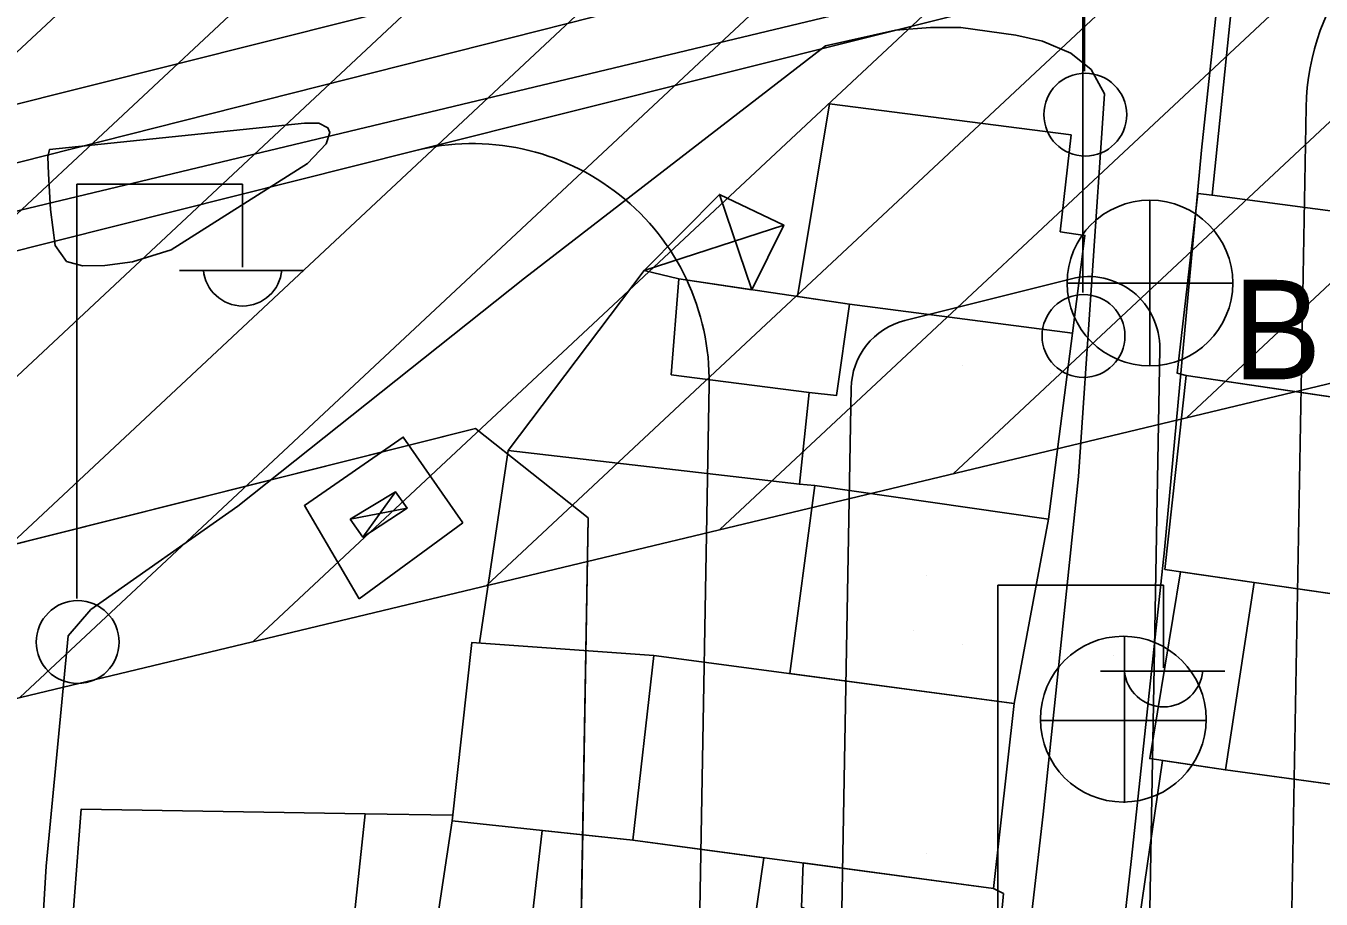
# Model space of a CAD drawing. Extents: x 417997 to 421451, y 4451742 to 4455216.
# Drawn here: x 420132.9 to 420187.6, y 4452724.9 to 4452761.8 of the extents above; entities that cross this region are included whole.
import ezdxf

# ---------------------------------------------------------------- set-up
doc = ezdxf.new("R2010")
doc.units = 0
for name, color, linetype in [('ADAKENARI', 7, 'Continuous'), ('B_Mesken', 7, 'Continuous'), ('B_Sundurma', 7, 'Continuous'), ('B_Teras', 7, 'Continuous'), ('Default', 7, 'Continuous'), ('Hat_ENH', 7, 'Continuous'), ('KALDIRIM', 7, 'Continuous'), ('PL_AYA_PARK_DINLENME', 7, 'Continuous'), ('PL_TURZM', 7, 'Continuous'), ('S_Elektrik_Diregi', 7, 'Continuous'), ('S_Rogar_Kapagi', 7, 'Continuous'), ('S_Rogar_Kapagi_Buski', 7, 'Continuous'), ('Sinir_Duvar_tek_tarafa_ait', 7, 'Continuous'), ('Sinir_Tel_bir_taraf', 7, 'Continuous'), ('TA_ENH_154', 7, 'Continuous'), ('TA_ENH_TARAMA', 7, 'Continuous'), ('TR_PARKALANI', 7, 'Continuous'), ('TR_TİC_TURIZM_K', 7, 'Continuous'), ('Yol_Sose', 7, 'Continuous')]:
    doc.layers.add(name, color=color, linetype=linetype)

# ---------------------------------------------------------------- blocks, each defined once
blk = doc.blocks.new('POINT_DISPLAY')
at = {"layer": 'Default'}
blk.add_line((0, 0), (0, 0), dxfattribs=at)

msp = doc.modelspace()

# ---------------------------------------------------------------- linework, layer by layer
at = {"layer": 'ADAKENARI'}
for p, q in [((420170.013, 4452749.34), (420177.045, 4452751.107)), ((420170.013, 4452749.34), (420177.045, 4452751.107)), ((420180.776, 4452748.144), (420178.576, 4452623.543)), ((420180.776, 4452748.144), (420178.576, 4452623.543)), ((420167.744, 4452746.484), (420165.554, 4452622.423)), ((420167.744, 4452746.484), (420165.554, 4452622.423)), ((420100.478, 4452731.874), (420151.885, 4452744.787)), ((420100.478, 4452731.874), (420151.885, 4452744.787)), ((420151.885, 4452744.787), (420156.646, 4452741.005)), ((420151.885, 4452744.787), (420156.646, 4452741.005)), ((420156.646, 4452741.005), (420154.495, 4452619.207)), ((420156.646, 4452741.005), (420154.495, 4452619.207))]:
    msp.add_line(p, q, dxfattribs=at)
for centre, start, end in [((420177.776, 4452748.197), 358.9885, 104.1002), ((420177.776, 4452748.197), 358.9885, 104.1002), ((420170.744, 4452746.431), 104.1002, 178.9885), ((420170.744, 4452746.431), 104.1002, 178.9885)]:
    msp.add_arc(centre, 3, start, end, dxfattribs=at)
at = {"layer": 'B_Mesken'}
for points in [[(420184.803, 4452762.801), (420183.855, 4452763.006), (420182.987, 4452754.629), (420191.687, 4452753.484), (420192.285, 4452759.662), (420193.63, 4452759.552), (420193.853, 4452761.226)], [(420165.473, 4452750.355), (420166.828, 4452758.492), (420177.029, 4452757.176), (420176.573, 4452753.088), (420177.619, 4452752.933), (420177.089, 4452748.814), (420167.668, 4452750.027)], [(420181.886, 4452747.017), (420181.505, 4452747.123), (420182.379, 4452754.699), (420182.987, 4452754.629), (420191.687, 4452753.484), (420192.801, 4452753.337), (420194.092, 4452753.147), (420193.208, 4452745.347)], [(420160.463, 4452751.101), (420167.668, 4452750.027), (420167.119, 4452746.171), (420165.975, 4452746.298), (420160.148, 4452747.052)], [(420167.668, 4452750.027), (420177.089, 4452748.814), (420176.073, 4452740.949), (420166.216, 4452742.37), (420165.562, 4452742.427), (420165.975, 4452746.298), (420167.119, 4452746.171)], [(420180.991, 4452738.828), (420181.886, 4452747.017), (420197.359, 4452744.735), (420196.481, 4452736.573)], [(420165.149, 4452734.438), (420166.216, 4452742.37), (420176.073, 4452740.949), (420174.625, 4452733.173)], [(420181.649, 4452738.732), (420180.354, 4452730.848), (420183.551, 4452730.367), (420190.356, 4452729.441), (420191.277, 4452737.331), (420184.76, 4452738.279)], [(420158.53, 4452727.395), (420150.902, 4452728.216), (420151.729, 4452735.75), (420159.406, 4452735.204)], [(420158.53, 4452727.395), (420159.406, 4452735.204), (420174.625, 4452733.173), (420173.749, 4452725.364)], [(420179.705, 4452722.638), (420180.886, 4452730.768), (420183.551, 4452730.367), (420189.12, 4452729.609), (420188.581, 4452723.632), (420192.348, 4452723.169), (420192.238, 4452721.128), (420191.135, 4452721.224)], [(420134.633, 4452720.997), (420135.225, 4452728.702), (420147.217, 4452728.518), (420146.369, 4452720.441)], [(420154.694, 4452727.808), (420153.762, 4452719.741), (420157.365, 4452719.237), (420162.245, 4452718.698), (420162.7, 4452721.751), (420163.34, 4452721.702), (420164.055, 4452726.658), (420158.53, 4452727.395)], [(420165.716, 4452726.436), (420165.649, 4452724.569), (420166.306, 4452724.294), (420166.223, 4452721.256), (420166.214, 4452720.463), (420164.901, 4452720.351), (420164.623, 4452718.105), (420173.428, 4452717.059), (420174.181, 4452725.145), (420173.749, 4452725.364)]]:
    msp.add_lwpolyline(points, close=True, dxfattribs=at)
at = {"layer": 'B_Sundurma'}
for p, q in [((420162.185, 4452754.669), (420163.547, 4452750.642)), ((420159.004, 4452751.451), (420164.896, 4452753.369)), ((420147.124, 4452740.19), (420148.504, 4452742.108)), ((420146.586, 4452740.958), (420148.993, 4452741.414))]:
    msp.add_line(p, q, dxfattribs=at)
for points in [[(420160.463, 4452751.101), (420159.004, 4452751.451), (420162.185, 4452754.669), (420164.896, 4452753.369), (420163.547, 4452750.642)], [(420146.586, 4452740.958), (420147.124, 4452740.19), (420148.993, 4452741.414), (420148.504, 4452742.108)]]:
    msp.add_lwpolyline(points, close=True, dxfattribs=at)
at = {"layer": 'B_Teras'}
msp.add_lwpolyline([(420184.76, 4452738.279), (420183.551, 4452730.367), (420190.356, 4452729.441), (420191.277, 4452737.331)], close=True, dxfattribs=at)
at = {"layer": 'Hat_ENH'}
msp.add_lwpolyline([(419957.335, 4452711.677), (420216.786, 4452777.338)], dxfattribs=at)
at = {"layer": 'KALDIRIM'}
for p, q in [((420149.311, 4452756.513), (420194.519, 4452767.869)), ((420149.311, 4452756.513), (420194.519, 4452767.869)), ((420154.471, 4452763.995), (420103.22, 4452751.122)), ((420154.471, 4452763.995), (420103.22, 4452751.122)), ((420184.699, 4452630.498), (420186.957, 4452758.346)), ((420184.699, 4452630.498), (420186.957, 4452758.346)), ((420090.405, 4452741.716), (420149.311, 4452756.513)), ((420090.405, 4452741.716), (420149.311, 4452756.513)), ((420161.746, 4452746.638), (420159.495, 4452619.118)), ((420161.746, 4452746.638), (420159.495, 4452619.118))]:
    msp.add_line(p, q, dxfattribs=at)
for centre, start, end in [((420196.955, 4452758.17), 104.1002, 178.9885), ((420196.955, 4452758.17), 104.1002, 178.9885), ((420151.748, 4452746.814), 358.9885, 104.1002), ((420151.748, 4452746.814), 358.9885, 104.1002)]:
    msp.add_arc(centre, 10, start, end, dxfattribs=at)
at = {"layer": 'PL_AYA_PARK_DINLENME'}
for p, q in [((420177.045, 4452751.107), (420170.013, 4452749.34)), ((420177.045, 4452751.107), (420170.013, 4452749.34)), ((420178.576, 4452623.543), (420180.776, 4452748.144)), ((420178.576, 4452623.543), (420180.776, 4452748.144)), ((420167.744, 4452746.484), (420165.554, 4452622.423)), ((420167.744, 4452746.484), (420165.554, 4452622.423))]:
    msp.add_line(p, q, dxfattribs=at)
for centre, start, end in [((420177.776, 4452748.197), 358.9885, 104.1002), ((420177.776, 4452748.197), 358.9885, 104.1002), ((420170.744, 4452746.431), 104.1002, 178.9885), ((420170.744, 4452746.431), 104.1002, 178.9885)]:
    msp.add_arc(centre, 3, start, end, dxfattribs=at)
at = {"layer": 'PL_TURZM'}
msp.add_lwpolyline([(420225.967, 4452407.724), (420222.388, 4452413.182), (420198.501, 4452449.619), (420180.499, 4452485.392), (420172.393, 4452504.153), (420167.096, 4452520.116), (420157.036, 4452567.695), (420154.785, 4452586.79), (420154.697, 4452596.711), (420154.495, 4452619.207), (420156.646, 4452741.005), (420151.885, 4452744.787), (420100.478, 4452731.874), (420095.303, 4452725.667)], dxfattribs=at)
msp.add_lwpolyline([(420225.967, 4452407.724), (420222.388, 4452413.182), (420198.501, 4452449.619), (420180.499, 4452485.392), (420172.393, 4452504.153), (420167.096, 4452520.116), (420157.036, 4452567.695), (420154.785, 4452586.79), (420154.697, 4452596.711), (420154.495, 4452619.207), (420156.646, 4452741.005), (420151.885, 4452744.787), (420100.478, 4452731.874), (420095.303, 4452725.667)], dxfattribs=at)
at = {"layer": 'S_Elektrik_Diregi'}
for p, q in [((420177.596, 4452759.87), (420177.596, 4452777.37)), ((420177.522, 4452750.526), (420177.522, 4452768.026)), ((420135.046, 4452737.6), (420135.046, 4452755.1)), ((420135.046, 4452755.1), (420142.046, 4452755.1)), ((420142.046, 4452751.6), (420142.046, 4452755.1)), ((420139.386, 4452751.46), (420144.636, 4452751.46)), ((420173.938, 4452720.673), (420173.938, 4452738.173)), ((420173.938, 4452738.173), (420180.938, 4452738.173)), ((420180.938, 4452734.673), (420180.938, 4452738.173)), ((420178.278, 4452734.533), (420183.528, 4452734.533))]:
    msp.add_line(p, q, dxfattribs=at)
for centre in [(420177.632, 4452758.035), (420177.558, 4452748.69), (420135.082, 4452735.765)]:
    msp.add_circle(centre, 1.75, dxfattribs=at)
for centre in [(420142.047, 4452751.613), (420180.939, 4452734.686)]:
    msp.add_arc(centre, 1.658, 184.8384, 355.1464, dxfattribs=at)
at = {"layer": 'S_Rogar_Kapagi'}
for p, q in [((420179.287, 4452728.981), (420179.287, 4452735.981)), ((420175.717, 4452732.446), (420182.717, 4452732.446))]:
    msp.add_line(p, q, dxfattribs=at)
msp.add_circle((420179.234, 4452732.51), 3.5, dxfattribs=at)
at = {"layer": 'S_Rogar_Kapagi_Buski'}
for p, q in [((420180.362, 4452754.424), (420180.362, 4452747.424)), ((420176.862, 4452750.924), (420183.862, 4452750.924))]:
    msp.add_line(p, q, dxfattribs=at)
msp.add_circle((420180.362, 4452750.924), 3.5, dxfattribs=at)
at = {"layer": 'Sinir_Duvar_tek_tarafa_ait'}
for points in [[(420153.264, 4452743.851), (420159.004, 4452751.451)], [(420152.05, 4452735.727), (420153.264, 4452743.851), (420165.562, 4452742.427)], [(420147.217, 4452728.518), (420150.928, 4452728.452)], [(420150.296, 4452724.204), (420150.902, 4452728.216)]]:
    msp.add_lwpolyline(points, dxfattribs=at)
at = {"layer": 'Sinir_Tel_bir_taraf'}
for points in [[(420146.97, 4452737.594), (420144.659, 4452741.527), (420148.828, 4452744.418), (420151.349, 4452740.801)], [(420151.349, 4452740.801), (420146.97, 4452737.594)]]:
    msp.add_lwpolyline(points, dxfattribs=at)
at = {"layer": 'TA_ENH_154'}
msp.add_lwpolyline([(421244.229, 4452871.733), (420603.453, 4452866.932), (420104.111, 4452747.147), (419709.07, 4452649.72), (419353.297, 4452559.565), (419284.532, 4452601.288), (419287.681, 4452599.871), (419484.079, 4452691.722), (419833.947, 4454863.938), (419862.826, 4455014.236)], dxfattribs=at)
msp.add_lwpolyline([(421244.229, 4452871.733), (420603.453, 4452866.932), (420104.111, 4452747.147), (419709.07, 4452649.72), (419353.297, 4452559.565), (419284.532, 4452601.288), (419287.681, 4452599.871), (419484.079, 4452691.722), (419833.947, 4454863.938), (419862.826, 4455014.236)], dxfattribs=at)
at = {"layer": 'TA_ENH_TARAMA'}
for p, q in [((420108.839, 4452727.712), (420605.892, 4452846.947)), ((420108.839, 4452727.712), (420605.892, 4452846.947)), ((420181.901, 4452745.238), (420241.12, 4452800.583)), ((420181.901, 4452745.238), (420241.12, 4452800.583)), ((420172.049, 4452742.875), (420231.268, 4452798.219)), ((420172.049, 4452742.875), (420231.268, 4452798.219)), ((420162.196, 4452740.511), (420221.415, 4452795.856)), ((420162.196, 4452740.511), (420221.415, 4452795.856)), ((420152.344, 4452738.148), (420211.563, 4452793.492)), ((420152.344, 4452738.148), (420211.563, 4452793.492)), ((420142.491, 4452735.784), (420201.711, 4452791.129)), ((420142.491, 4452735.784), (420201.711, 4452791.129)), ((420132.639, 4452733.421), (420191.858, 4452788.766)), ((420132.639, 4452733.421), (420191.858, 4452788.766)), ((420122.787, 4452731.057), (420182.006, 4452786.402)), ((420122.787, 4452731.057), (420182.006, 4452786.402)), ((420112.934, 4452728.694), (420172.153, 4452784.039)), ((420112.934, 4452728.694), (420172.153, 4452784.039)), ((420103.026, 4452726.278), (420162.301, 4452781.675)), ((420103.026, 4452726.278), (420162.301, 4452781.675)), ((420093.077, 4452723.824), (420152.449, 4452779.312)), ((420093.077, 4452723.824), (420152.449, 4452779.312))]:
    msp.add_line(p, q, dxfattribs=at)
at = {"layer": 'TR_TİC_TURIZM_K'}
msp.add_lwpolyline([(420093.032, 4452576.932), (420100.033, 4452536.754), (420107.757, 4452506.586), (420114.478, 4452486.757), (420120.635, 4452470.999), (420129.77, 4452449.561), (420138.179, 4452433.132), (420173.917, 4452366.165), (420177.005, 4452360.377), (420225.967, 4452407.724), (420222.388, 4452413.182), (420198.501, 4452449.619), (420180.499, 4452485.392), (420172.393, 4452504.153), (420167.096, 4452520.116), (420157.036, 4452567.695), (420154.785, 4452586.79), (420154.697, 4452596.711), (420154.495, 4452619.207), (420156.646, 4452741.005), (420151.885, 4452744.787), (420100.478, 4452731.874), (420095.303, 4452725.667)], dxfattribs=at)
msp.add_lwpolyline([(420093.032, 4452576.932), (420100.033, 4452536.754), (420107.757, 4452506.586), (420114.478, 4452486.757), (420120.635, 4452470.999), (420129.77, 4452449.561), (420138.179, 4452433.132), (420173.917, 4452366.165), (420177.005, 4452360.377), (420225.967, 4452407.724), (420222.388, 4452413.182), (420198.501, 4452449.619), (420180.499, 4452485.392), (420172.393, 4452504.153), (420167.096, 4452520.116), (420157.036, 4452567.695), (420154.785, 4452586.79), (420154.697, 4452596.711), (420154.495, 4452619.207), (420156.646, 4452741.005), (420151.885, 4452744.787), (420100.478, 4452731.874), (420095.303, 4452725.667)], dxfattribs=at)
at = {"layer": 'Yol_Sose'}
for points in [[(420198.175, 4452687.271), (420183.701, 4452688.423), (420175.845, 4452689.647), (420175.482, 4452690.235), (420176.191, 4452698.594), (420178.078, 4452713.349), (420179.581, 4452726.627), (420180.972, 4452739.653), (420182.542, 4452756.54), (420183.538, 4452765.891), (420183.869, 4452769.398), (420184.019, 4452770.13), (420184.504, 4452770.751), (420193.017, 4452773.079), (420201.991, 4452777.13), (420202.68, 4452777.464), (420204.664, 4452777.783), (420216.786, 4452777.315)], [(420166.662, 4452760.942), (420169.623, 4452761.596), (420171.093, 4452761.72), (420172.372, 4452761.714), (420174.701, 4452761.387), (420175.829, 4452761.131), (420177.016, 4452760.636), (420177.884, 4452759.94), (420178.437, 4452758.914), (420177.346, 4452742.753), (420175.856, 4452728.502), (420174.112, 4452713.403), (420172.26, 4452697.842), (420170.729, 4452684.135), (420169.226, 4452672.164), (420167.84, 4452660.097), (420166.033, 4452644.907), (420165.203, 4452634.907), (420164.624, 4452622.77), (420164.052, 4452616.957), (420163.481, 4452615.484), (420157.434, 4452614.113), (420147.756, 4452613.192), (420136.716, 4452610.938)], [(420166.662, 4452760.942), (420153.949, 4452751.132), (420141.843, 4452741.501), (420135.635, 4452737.139), (420134.684, 4452736.028), (420133.753, 4452726.302), (420132.87, 4452711.542), (420131.369, 4452695.638), (420129.4, 4452680.158), (420127.791, 4452664.645), (420125.858, 4452649.848), (420123.687, 4452632.067), (420122.333, 4452616.914), (420121.325, 4452607.244), (420121.804, 4452606.837), (420122.815, 4452606.995), (420127.835, 4452608.149)], [(420144.791, 4452755.967), (420139.033, 4452752.325), (420137.399, 4452751.825), (420136.233, 4452751.666), (420135.283, 4452751.653), (420134.611, 4452751.835), (420134.132, 4452752.511), (420133.934, 4452754.035), (420133.846, 4452755.529), (420133.826, 4452756.25), (420133.895, 4452756.57), (420144.658, 4452757.675)], [(420144.658, 4452757.675), (420145.268, 4452757.673), (420145.652, 4452757.483), (420145.73, 4452757.277), (420145.58, 4452756.799), (420144.791, 4452755.967)]]:
    msp.add_lwpolyline(points, dxfattribs=at)

# ---------------------------------------------------------------- block references
at = {"layer": 'TR_PARKALANI', "xscale": 0.1, "yscale": 0.10000000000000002}
for p in [(420172.426, 4452747.429), (420172.426, 4452747.429), (420176.179, 4452747.092), (420176.179, 4452747.092), (420170.921, 4452738.592), (420170.921, 4452738.592), (420170.394, 4452736.254), (420170.394, 4452736.254), (420172.426, 4452735.677), (420172.426, 4452735.677), (420176.179, 4452735.34), (420176.179, 4452735.34), (420178.819, 4452735.207), (420178.819, 4452735.207), (420170.921, 4452726.84), (420170.921, 4452726.84)]:
    msp.add_blockref('POINT_DISPLAY', p, dxfattribs=at)

# ---------------------------------------------------------------- texts
at = {"layer": 'S_Rogar_Kapagi_Buski'}
msp.add_text('B', height=4.2, dxfattribs=at).set_placement((420183.862, 4452746.86))

doc.saveas('drawing.dxf')
